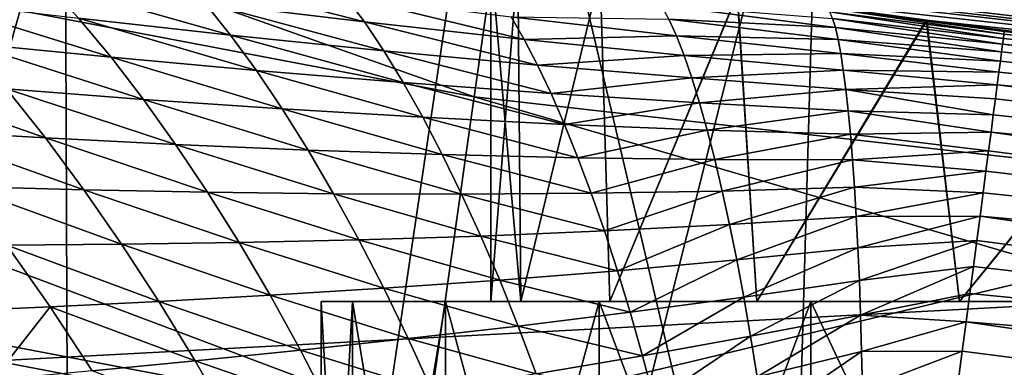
# Model space of a CAD drawing. Header units: metres. Extents: x -104 to 104, y -68 to 90.
# Tile 401 of 656: x -3.766 to -2.896, y 21.928 to 22.235. Entities that reach past the tile are written whole.
import ezdxf

# ---------------------------------------------------------------- set-up
doc = ezdxf.new("R2010")
doc.units = ezdxf.units.M
doc.layers.add('solid_FIT-BATH-153_SW0002', color=7, linetype='CONTINUOUS')

msp = doc.modelspace()

# ---------------------------------------------------------------- linework, layer by layer
at = {"layer": 'solid_FIT-BATH-153_SW0002'}
for points in [[(-4.381793, 26.982065, 8.296501), (-3.980562, 21.632954, 8.296501), (-3.087548, 21.493998, 8.296501)], [(-2.937759, 26.679375, 8.296501), (-4.381793, 26.982065, 8.296501), (-3.087548, 21.493998, 8.296501)], [(-2.937759, 26.679375, 8.296501), (-3.087548, 21.493998, 8.296501), (-2.191205, 21.39045, 8.296501)], [(-1.475564, 26.497025, 8.296501), (-2.937759, 26.679375, 8.296501), (-2.191205, 21.39045, 8.296501)], [(-2.63771, 26.211987, -14.706702), (-3.918367, 26.207203, -14.669186), (-3.889553, 21.809914, -13.757654)], [(-2.63771, 26.211987, -14.706702), (-3.889553, 21.809914, -13.757654), (-2.617037, 21.814272, -13.793258)], [(-1.711706, 22.101864, 43.296501), (-3.410368, 22.298864, 43.296501), (-3.3058, 24.054247, 43.296501)], [(-1.711706, 22.101864, 43.296501), (-3.3058, 24.054247, 43.296501), (-1.659515, 23.853197, 43.296501)], [(-3.730722, 23.53022, -17.180685), (-2.800738, 23.532537, -17.205959), (-3.716806, 19.904491, -16.449686)], [(-2.800738, 23.532537, -17.205959), (-2.790374, 19.906635, -16.4741), (-3.716806, 19.904491, -16.449686)], [(-4.654773, 23.526617, -17.140917), (-3.730722, 23.53022, -17.180685), (-4.637286, 19.901161, -16.411263)], [(-3.730722, 23.53022, -17.180685), (-3.716806, 19.904491, -16.449686), (-4.637286, 19.901161, -16.411263)], [(17.348299, 21.731127, 1.296502), (-17.348299, 21.731127, 1.296502), (-18.94183, 23.051853, 1.296502)], [(17.348299, 21.731127, 1.296502), (-18.94183, 23.051853, 1.296502), (18.94183, 23.051853, 1.296502)], [(-3.354826, 22.470348, 13.965743), (-5.112402, 22.186939, 13.664476), (-4.978304, 22.781448, 13.968488)], [(-5.010463, 22.47994, 17.577913), (-3.364504, 22.166777, 17.574993), (-4.956117, 22.729649, 17.939434)], [(-3.364504, 22.166777, 17.574993), (-3.328689, 22.419733, 17.93647), (-4.956117, 22.729649, 17.939434)], [(-3.328689, 22.419733, 17.93647), (-1.676337, 22.233019, 17.934677), (-3.298909, 22.632452, 18.324991)], [(-1.676337, 22.233019, 17.934677), (-1.66122, 22.447201, 18.323158), (-3.298909, 22.632452, 18.324991)], [(-5.073264, 22.193052, 17.247601), (-3.405991, 21.876125, 17.244709), (-5.010463, 22.47994, 17.577913)], [(-3.405991, 21.876125, 17.244709), (-3.364504, 22.166777, 17.574993), (-5.010463, 22.47994, 17.577913)], [(-3.354826, 22.470348, 13.965743), (-3.444454, 21.867683, 13.661698), (-5.112402, 22.186939, 13.664476)], [(-3.354826, 22.470348, 13.965743), (-1.709998, 22.282707, 13.964228), (-3.444454, 21.867683, 13.661698)], [(-3.364504, 22.166777, 17.574993), (-1.694495, 21.978271, 17.573233), (-3.328689, 22.419733, 17.93647)], [(-1.694495, 21.978271, 17.573233), (-1.676337, 22.233019, 17.934677), (-3.328689, 22.419733, 17.93647)], [(-4.409084, 22.370642, 72.796501), (-4.046856, 21.919493, 72.796501), (4.409082, 22.37064, 72.796501)], [(-4.046856, 21.919493, 72.796501), (4.046855, 21.919493, 72.796501), (4.409082, 22.37064, 72.796501)], [(-3.326136, 22.285904, 53.396332), (-3.410368, 22.298864, 43.296501), (-1.711706, 22.101864, 43.296501)], [(-3.35, 21.985888, 53.796501), (-3.35, 22.289524, 53.796501), (-3.326136, 22.285904, 53.396332)], [(-3.32345, 21.985888, 54.217194), (-3.326167, 22.285908, 54.19651), (-3.35, 22.289524, 53.796501)], [(-3.32345, 21.985888, 54.217194), (-3.35, 22.289524, 53.796501), (-3.35, 21.985888, 53.796501)], [(-3.35, 21.985888, 53.796501), (-3.326136, 22.285904, 53.396332), (-3.323449, 21.985888, 53.375797)], [(-3.32345, 21.985888, 54.217194), (-3.253156, 22.274994, 54.595474), (-3.326167, 22.285908, 54.19651)], [(-3.253175, 22.274996, 52.997601), (-3.326136, 22.285904, 53.396332), (-1.711706, 22.101864, 43.296501)], [(-3.323449, 21.985888, 53.375797), (-3.326136, 22.285904, 53.396332), (-3.253175, 22.274996, 52.997601)], [(-3.444454, 21.867683, 13.661698), (-1.709998, 22.282707, 13.964228), (-1.755845, 21.675259, 13.660115)], [(-3.461665, 22.23296, 59.349667), (-3.602685, 22.249691, 59.371487), (-3.625242, 22.275015, 59.324463)], [(-3.47864, 22.25561, 59.304375), (-3.461665, 22.23296, 59.349667), (-3.625242, 22.275015, 59.324463)], [(-3.24468, 21.985888, 54.629616), (-3.253156, 22.274994, 54.595474), (-3.32345, 21.985888, 54.217194)], [(-3.323449, 21.985888, 53.375797), (-3.253175, 22.274996, 52.997601), (-3.244676, 21.985888, 52.963371)], [(-3.132098, 22.257441, 52.608253), (-3.253175, 22.274996, 52.997601), (-1.711706, 22.101864, 43.296501)], [(-3.244676, 21.985888, 52.963371), (-3.253175, 22.274996, 52.997601), (-3.132098, 22.257441, 52.608253)], [(-3.24468, 21.985888, 54.629616), (-3.131839, 22.257404, 54.98539), (-3.253156, 22.274994, 54.595474)], [(-3.57995, 22.22127, 59.416245), (-3.714329, 22.236078, 59.44046), (-3.74291, 22.267427, 59.394382)], [(-3.602685, 22.249691, 59.371487), (-3.57995, 22.22127, 59.416245), (-3.74291, 22.267427, 59.394382)], [(-3.68568, 22.201668, 59.483967), (-3.812603, 22.214207, 59.510349), (-3.847254, 22.251755, 59.465904)], [(-3.714329, 22.236078, 59.44046), (-3.68568, 22.201668, 59.483967), (-3.847254, 22.251755, 59.465904)], [(-3.320339, 22.217392, 59.328552), (-3.461665, 22.23296, 59.349667), (-3.47864, 22.25561, 59.304375)], [(-3.332043, 22.237394, 59.285069), (-3.320339, 22.217392, 59.328552), (-3.47864, 22.25561, 59.304375)], [(-3.11479, 21.985888, 55.029564), (-3.131839, 22.257404, 54.98539), (-3.24468, 21.985888, 54.629616)], [(-3.244676, 21.985888, 52.963371), (-3.132098, 22.257441, 52.608253), (-3.114782, 21.985888, 52.563416)], [(-2.96503, 22.234333, 52.237236), (-3.132098, 22.257441, 52.608253), (-1.711706, 22.101864, 43.296501)], [(-3.114782, 21.985888, 52.563416), (-3.132098, 22.257441, 52.608253), (-2.96503, 22.234333, 52.237236)], [(-3.131839, 22.257404, 54.98539), (-2.964345, 22.234241, 55.357075), (-3.063579, 22.247808, 58.995323)], [(-3.11479, 21.985888, 55.029564), (-2.964345, 22.234241, 55.357075), (-3.131839, 22.257404, 54.98539)], [(-3.444531, 22.207443, 59.393044), (-3.57995, 22.22127, 59.416245), (-3.602685, 22.249691, 59.371487)], [(-3.461665, 22.23296, 59.349667), (-3.444531, 22.207443, 59.393044), (-3.602685, 22.249691, 59.371487)], [(-3.045315, 22.227798, 59.165981), (-3.192624, 22.235336, 59.223495), (-3.199266, 22.247644, 59.179668)], [(-3.047783, 22.235893, 59.124229), (-3.045315, 22.227798, 59.165981), (-3.199266, 22.247644, 59.179668)], [(-3.063579, 22.247808, 58.995323), (-2.895879, 22.225145, 58.996502), (-2.895977, 22.22439, 59.031395)], [(-2.964345, 22.234241, 55.357075), (-2.895879, 22.225145, 58.996502), (-3.063579, 22.247808, 58.995323)], [(-3.052773, 22.245264, 59.039234), (-3.063579, 22.247808, 58.995323), (-2.895977, 22.22439, 59.031395)], [(-3.052773, 22.245264, 59.039234), (-2.895977, 22.22439, 59.031395), (-2.896275, 22.222128, 59.066219)], [(-3.052773, 22.245264, 59.039234), (-2.896275, 22.222128, 59.066219), (-3.050277, 22.241705, 59.08194)], [(-3.557119, 22.18998, 59.458755), (-3.68568, 22.201668, 59.483967), (-3.714329, 22.236078, 59.44046)], [(-3.57995, 22.22127, 59.416245), (-3.557119, 22.18998, 59.458755), (-3.714329, 22.236078, 59.44046)], [(-3.185894, 22.220446, 59.266235), (-3.320339, 22.217392, 59.328552), (-3.332043, 22.237394, 59.285069)], [(-3.192624, 22.235336, 59.223495), (-3.185894, 22.220446, 59.266235), (-3.332043, 22.237394, 59.285069)], [(-3.042894, 22.217436, 59.207073), (-3.185894, 22.220446, 59.266235), (-3.192624, 22.235336, 59.223495)], [(-3.045315, 22.227798, 59.165981), (-3.042894, 22.217436, 59.207073), (-3.192624, 22.235336, 59.223495)], [(-2.935459, 21.985888, 55.410656), (-2.964345, 22.234241, 55.357075), (-3.11479, 21.985888, 55.029564)], [(-3.114782, 21.985888, 52.563416), (-2.96503, 22.234333, 52.237236), (-2.935444, 21.985888, 52.18232)], [(-3.050277, 22.241705, 59.08194), (-2.896275, 22.222128, 59.066219), (-2.896769, 22.218361, 59.100914)], [(-3.050277, 22.241705, 59.08194), (-2.896769, 22.218361, 59.100914), (-3.047783, 22.235893, 59.124229)], [(-3.047783, 22.235893, 59.124229), (-2.896769, 22.218361, 59.100914), (-2.89746, 22.213097, 59.13541)], [(-3.047783, 22.235893, 59.124229), (-2.89746, 22.213097, 59.13541), (-3.045315, 22.227798, 59.165981)], [(-2.756307, 22.207272, 51.892429), (-2.96503, 22.234333, 52.237236), (-1.711706, 22.101864, 43.296501)], [(-2.935444, 21.985888, 52.18232), (-2.96503, 22.234333, 52.237236), (-2.756307, 22.207272, 51.892429)], [(-2.964345, 22.234241, 55.357075), (-2.755297, 22.207146, 55.702015), (-2.895879, 22.225145, 58.996502)], [(-2.935459, 21.985888, 55.410656), (-2.755297, 22.207146, 55.702015), (-2.964345, 22.234241, 55.357075)], [(-3.308527, 22.194769, 59.370464), (-3.444531, 22.207443, 59.393044), (-3.461665, 22.23296, 59.349667)], [(-3.320339, 22.217392, 59.328552), (-3.308527, 22.194769, 59.370464), (-3.461665, 22.23296, 59.349667)], [(-3.045315, 22.227798, 59.165981), (-2.89746, 22.213097, 59.13541), (-2.898346, 22.206345, 59.169643)], [(-3.045315, 22.227798, 59.165981), (-2.898346, 22.206345, 59.169643), (-3.042894, 22.217436, 59.207073)], [(-2.895977, 22.22439, 59.031395), (-2.895879, 22.225145, 58.996502), (-1.45167, 22.073423, 59.121651)], [(-3.427302, 22.179262, 59.43449), (-3.557119, 22.18998, 59.458755), (-3.57995, 22.22127, 59.416245)], [(-3.444531, 22.207443, 59.393044), (-3.427302, 22.179262, 59.43449), (-3.57995, 22.22127, 59.416245)], [(-3.185894, 22.220446, 59.266235), (-3.179109, 22.203074, 59.307804), (-3.320339, 22.217392, 59.328552)], [(-3.179109, 22.203074, 59.307804), (-3.308527, 22.194769, 59.370464), (-3.320339, 22.217392, 59.328552)], [(-3.040536, 22.204847, 59.247417), (-3.179109, 22.203074, 59.307804), (-3.185894, 22.220446, 59.266235)], [(-3.042894, 22.217436, 59.207073), (-3.040536, 22.204847, 59.247417), (-3.185894, 22.220446, 59.266235)], [(-3.042894, 22.217436, 59.207073), (-2.898346, 22.206345, 59.169643), (-2.899426, 22.19812, 59.203545)], [(-3.042894, 22.217436, 59.207073), (-2.899426, 22.19812, 59.203545), (-3.040536, 22.204847, 59.247417)], [(-2.89746, 22.213097, 59.13541), (-2.896769, 22.218361, 59.100914), (-1.45167, 22.073423, 59.121651)], [(-2.896769, 22.218361, 59.100914), (-2.896275, 22.222128, 59.066219), (-1.45167, 22.073423, 59.121651)], [(-2.896275, 22.222128, 59.066219), (-2.895977, 22.22439, 59.031395), (-1.45167, 22.073423, 59.121651)], [(-3.657068, 22.164434, 59.524956), (-3.778064, 22.173666, 59.551987), (-3.812603, 22.214207, 59.510349)], [(-3.68568, 22.201668, 59.483967), (-3.657068, 22.164434, 59.524956), (-3.812603, 22.214207, 59.510349)], [(-3.296651, 22.169695, 59.410767), (-3.427302, 22.179262, 59.43449), (-3.444531, 22.207443, 59.393044)], [(-3.308527, 22.194769, 59.370464), (-3.296651, 22.169695, 59.410767), (-3.444531, 22.207443, 59.393044)], [(-2.935444, 21.985888, 52.18232), (-2.756307, 22.207272, 51.892429), (-2.710018, 21.985888, 51.827274)], [(-2.898346, 22.206345, 59.169643), (-2.89746, 22.213097, 59.13541), (-1.453582, 22.044182, 59.243713)], [(-2.89746, 22.213097, 59.13541), (-1.45167, 22.073423, 59.121651), (-1.453582, 22.044182, 59.243713)], [(-3.534275, 22.156044, 59.499043), (-3.657068, 22.164434, 59.524956), (-3.68568, 22.201668, 59.483967)], [(-3.557119, 22.18998, 59.458755), (-3.534275, 22.156044, 59.499043), (-3.68568, 22.201668, 59.483967)], [(-3.179109, 22.203074, 59.307804), (-3.172296, 22.18334, 59.348129), (-3.308527, 22.194769, 59.370464)], [(-3.040536, 22.204847, 59.247417), (-3.038253, 22.190096, 59.286911), (-3.179109, 22.203074, 59.307804)], [(-3.038253, 22.190096, 59.286911), (-3.172296, 22.18334, 59.348129), (-3.179109, 22.203074, 59.307804)], [(-3.040536, 22.204847, 59.247417), (-2.899426, 22.19812, 59.203545), (-2.900697, 22.188437, 59.237053)], [(-3.040536, 22.204847, 59.247417), (-2.900697, 22.188437, 59.237053), (-3.038253, 22.190096, 59.286911)], [(-2.710041, 21.985888, 55.765697), (-2.755297, 22.207146, 55.702015), (-2.935459, 21.985888, 55.410656)], [(-2.899426, 22.19812, 59.203545), (-2.898346, 22.206345, 59.169643), (-1.453582, 22.044182, 59.243713)], [(-5.143912, 21.871767, 16.952375), (-3.452749, 21.5506, 16.949495), (-5.073264, 22.193052, 17.247601)], [(-3.452749, 21.5506, 16.949495), (-3.405991, 21.876125, 17.244709), (-5.073264, 22.193052, 17.247601)], [(-3.410042, 22.148617, 59.47401), (-3.534275, 22.156044, 59.499043), (-3.557119, 22.18998, 59.458755)], [(-3.427302, 22.179262, 59.43449), (-3.410042, 22.148617, 59.47401), (-3.557119, 22.18998, 59.458755)], [(-3.172296, 22.18334, 59.348129), (-3.296651, 22.169695, 59.410767), (-3.308527, 22.194769, 59.370464)], [(-3.038253, 22.190096, 59.286911), (-3.036058, 22.17326, 59.325481), (-3.172296, 22.18334, 59.348129)], [(-3.038253, 22.190096, 59.286911), (-2.900697, 22.188437, 59.237053), (-2.902157, 22.177313, 59.270107)], [(-3.038253, 22.190096, 59.286911), (-2.902157, 22.177313, 59.270107), (-3.036058, 22.17326, 59.325481)], [(-2.900697, 22.188437, 59.237053), (-2.899426, 22.19812, 59.203545), (-1.453582, 22.044182, 59.243713)], [(-5.112402, 22.186939, 13.664476), (-3.552768, 21.248629, 13.409824), (-5.262698, 21.57579, 13.418686)], [(-5.112402, 22.186939, 13.664476), (-3.444454, 21.867683, 13.661698), (-3.552768, 21.248629, 13.409824)], [(-3.743761, 22.130371, 59.590908), (-3.856763, 22.136909, 59.619499), (-3.897007, 22.183683, 59.580231)], [(-3.778064, 22.173666, 59.551987), (-3.743761, 22.130371, 59.590908), (-3.897007, 22.183683, 59.580231)], [(-3.172296, 22.18334, 59.348129), (-3.165483, 22.161379, 59.387154), (-3.296651, 22.169695, 59.410767)], [(-3.036058, 22.17326, 59.325481), (-3.165483, 22.161379, 59.387154), (-3.172296, 22.18334, 59.348129)], [(-2.902157, 22.177313, 59.270107), (-2.900697, 22.188437, 59.237053), (-1.453582, 22.044182, 59.243713)], [(-3.628596, 22.124607, 59.563488), (-3.743761, 22.130371, 59.590908), (-3.778064, 22.173666, 59.551987)], [(-3.657068, 22.164434, 59.524956), (-3.628596, 22.124607, 59.563488), (-3.778064, 22.173666, 59.551987)], [(-3.284757, 22.14234, 59.449432), (-3.410042, 22.148617, 59.47401), (-3.427302, 22.179262, 59.43449)], [(-3.296651, 22.169695, 59.410767), (-3.284757, 22.14234, 59.449432), (-3.427302, 22.179262, 59.43449)], [(-3.036058, 22.17326, 59.325481), (-3.03396, 22.154427, 59.363045), (-3.165483, 22.161379, 59.387154)], [(-3.036058, 22.17326, 59.325481), (-2.902157, 22.177313, 59.270107), (-2.903804, 22.16477, 59.302639)], [(-3.036058, 22.17326, 59.325481), (-2.903804, 22.16477, 59.302639), (-2.905633, 22.150833, 59.334587)], [(-3.036058, 22.17326, 59.325481), (-2.905633, 22.150833, 59.334587), (-3.03396, 22.154427, 59.363045)], [(-2.903804, 22.16477, 59.302639), (-2.902157, 22.177313, 59.270107), (-1.456715, 21.996244, 59.359695)], [(-2.902157, 22.177313, 59.270107), (-1.453582, 22.044182, 59.243713), (-1.456715, 21.996244, 59.359695)], [(-3.511504, 22.119673, 59.537144), (-3.628596, 22.124607, 59.563488), (-3.657068, 22.164434, 59.524956)], [(-3.534275, 22.156044, 59.499043), (-3.511504, 22.119673, 59.537144), (-3.657068, 22.164434, 59.524956)], [(-3.405991, 21.876125, 17.244709), (-1.715508, 21.685524, 17.242971), (-3.364504, 22.166777, 17.574993)], [(-1.715508, 21.685524, 17.242971), (-1.694495, 21.978271, 17.573233), (-3.364504, 22.166777, 17.574993)], [(-3.165483, 22.161379, 59.387154), (-3.284757, 22.14234, 59.449432), (-3.296651, 22.169695, 59.410767)], [(-2.905633, 22.150833, 59.334587), (-2.903804, 22.16477, 59.302639), (-1.456715, 21.996244, 59.359695)], [(-3.392817, 22.115696, 59.511612), (-3.511504, 22.119673, 59.537144), (-3.534275, 22.156044, 59.499043)], [(-3.410042, 22.148617, 59.47401), (-3.392817, 22.115696, 59.511612), (-3.534275, 22.156044, 59.499043)], [(-3.165483, 22.161379, 59.387154), (-3.158697, 22.137323, 59.424828), (-3.284757, 22.14234, 59.449432)], [(-3.03396, 22.154427, 59.363045), (-3.158697, 22.137323, 59.424828), (-3.165483, 22.161379, 59.387154)], [(-3.272892, 22.112867, 59.486443), (-3.392817, 22.115696, 59.511612), (-3.410042, 22.148617, 59.47401)], [(-3.284757, 22.14234, 59.449432), (-3.272892, 22.112867, 59.486443), (-3.410042, 22.148617, 59.47401)], [(-3.03396, 22.154427, 59.363045), (-3.031971, 22.133686, 59.399536), (-3.158697, 22.137323, 59.424828)], [(-3.03396, 22.154427, 59.363045), (-2.905633, 22.150833, 59.334587), (-2.907642, 22.135527, 59.365891)], [(-3.03396, 22.154427, 59.363045), (-2.907642, 22.135527, 59.365891), (-3.031971, 22.133686, 59.399536)], [(-2.907642, 22.135527, 59.365891), (-2.905633, 22.150833, 59.334587), (-1.456715, 21.996244, 59.359695)], [(-3.158697, 22.137323, 59.424828), (-3.272892, 22.112867, 59.486443), (-3.284757, 22.14234, 59.449432)], [(-3.70982, 22.084534, 59.627201), (-3.81702, 22.087442, 59.655907), (-3.856763, 22.136909, 59.619499)], [(-3.743761, 22.130371, 59.590908), (-3.70982, 22.084534, 59.627201), (-3.856763, 22.136909, 59.619499)], [(-3.600371, 22.082384, 59.599632), (-3.70982, 22.084534, 59.627201), (-3.743761, 22.130371, 59.590908)], [(-3.628596, 22.124607, 59.563488), (-3.600371, 22.082384, 59.599632), (-3.743761, 22.130371, 59.590908)], [(-3.158697, 22.137323, 59.424828), (-3.151968, 22.111301, 59.461109), (-3.272892, 22.112867, 59.486443)], [(-3.031971, 22.133686, 59.399536), (-3.151968, 22.111301, 59.461109), (-3.158697, 22.137323, 59.424828)], [(-3.031971, 22.133686, 59.399536), (-3.030102, 22.111122, 59.434879), (-3.151968, 22.111301, 59.461109)], [(-3.031971, 22.133686, 59.399536), (-2.907642, 22.135527, 59.365891), (-2.909827, 22.118881, 59.396492)], [(-3.031971, 22.133686, 59.399536), (-2.909827, 22.118881, 59.396492), (-3.030102, 22.111122, 59.434879)], [(-2.909827, 22.118881, 59.396492), (-2.907642, 22.135527, 59.365891), (-1.460992, 21.930792, 59.466728)], [(-2.907642, 22.135527, 59.365891), (-1.456715, 21.996244, 59.359695), (-1.460992, 21.930792, 59.466728)], [(-3.488894, 22.081053, 59.57309), (-3.600371, 22.082384, 59.599632), (-3.628596, 22.124607, 59.563488)], [(-3.511504, 22.119673, 59.537144), (-3.488894, 22.081053, 59.57309), (-3.628596, 22.124607, 59.563488)], [(-3.375696, 22.080666, 59.547298), (-3.488894, 22.081053, 59.57309), (-3.511504, 22.119673, 59.537144)], [(-3.392817, 22.115696, 59.511612), (-3.375696, 22.080666, 59.547298), (-3.511504, 22.119673, 59.537144)], [(-3.261105, 22.081417, 59.521778), (-3.375696, 22.080666, 59.547298), (-3.392817, 22.115696, 59.511612)], [(-3.272892, 22.112867, 59.486443), (-3.261105, 22.081417, 59.521778), (-3.392817, 22.115696, 59.511612)], [(-3.151968, 22.111301, 59.461109), (-3.261105, 22.081417, 59.521778), (-3.272892, 22.112867, 59.486443)], [(-3.030102, 22.111122, 59.434879), (-2.909827, 22.118881, 59.396492), (-2.912184, 22.100929, 59.426334)], [(-2.912184, 22.100929, 59.426334), (-2.909827, 22.118881, 59.396492), (-1.460992, 21.930792, 59.466728)], [(-3.151968, 22.111301, 59.461109), (-3.145323, 22.083426, 59.495949), (-3.261105, 22.081417, 59.521778)], [(-3.030102, 22.111122, 59.434879), (-3.145323, 22.083426, 59.495949), (-3.151968, 22.111301, 59.461109)], [(-3.030102, 22.111122, 59.434879), (-3.028362, 22.086823, 59.469017), (-3.145323, 22.083426, 59.495949)], [(-3.030102, 22.111122, 59.434879), (-2.912184, 22.100929, 59.426334), (-3.028362, 22.086823, 59.469017)], [(-3.028362, 22.086823, 59.469017), (-2.912184, 22.100929, 59.426334), (-2.914708, 22.081701, 59.455357)], [(-2.914708, 22.081701, 59.455357), (-2.912184, 22.100929, 59.426334), (-1.460992, 21.930792, 59.466728)], [(-3.676367, 22.036327, 59.660957), (-3.777922, 22.035461, 59.689571), (-3.81702, 22.087442, 59.655907)], [(-3.70982, 22.084534, 59.627201), (-3.676367, 22.036327, 59.660957), (-3.81702, 22.087442, 59.655907)], [(-3.028362, 22.086823, 59.469017), (-3.138796, 22.053799, 59.529305), (-3.145323, 22.083426, 59.495949)], [(-3.028362, 22.086823, 59.469017), (-3.026764, 22.06086, 59.501881), (-3.138796, 22.053799, 59.529305)], [(-3.028362, 22.086823, 59.469017), (-2.914708, 22.081701, 59.455357), (-3.026764, 22.06086, 59.501881)], [(-3.572503, 22.037931, 59.63345), (-3.676367, 22.036327, 59.660957), (-3.70982, 22.084534, 59.627201)], [(-3.600371, 22.082384, 59.599632), (-3.572503, 22.037931, 59.63345), (-3.70982, 22.084534, 59.627201)], [(-3.466535, 22.040333, 59.606926), (-3.572503, 22.037931, 59.63345), (-3.600371, 22.082384, 59.599632)], [(-3.488894, 22.081053, 59.57309), (-3.466535, 22.040333, 59.606926), (-3.600371, 22.082384, 59.599632)], [(-3.35875, 22.043661, 59.581085), (-3.466535, 22.040333, 59.606926), (-3.488894, 22.081053, 59.57309)], [(-3.375696, 22.080666, 59.547298), (-3.35875, 22.043661, 59.581085), (-3.488894, 22.081053, 59.57309)], [(-3.261105, 22.081417, 59.521778), (-3.249448, 22.048111, 59.55542), (-3.375696, 22.080666, 59.547298)], [(-3.249448, 22.048111, 59.55542), (-3.35875, 22.043661, 59.581085), (-3.375696, 22.080666, 59.547298)], [(-3.145323, 22.083426, 59.495949), (-3.249448, 22.048111, 59.55542), (-3.261105, 22.081417, 59.521778)], [(-3.145323, 22.083426, 59.495949), (-3.138796, 22.053799, 59.529305), (-3.249448, 22.048111, 59.55542)], [(-3.026764, 22.06086, 59.501881), (-2.914708, 22.081701, 59.455357), (-2.917394, 22.061239, 59.483505)], [(-2.917394, 22.061239, 59.483505), (-2.914708, 22.081701, 59.455357), (-1.460992, 21.930792, 59.466728)], [(-3.026764, 22.06086, 59.501881), (-3.13242, 22.022501, 59.561134), (-3.138796, 22.053799, 59.529305)], [(-3.026764, 22.06086, 59.501881), (-3.025321, 22.033302, 59.533405), (-3.13242, 22.022501, 59.561134)], [(-3.026764, 22.06086, 59.501881), (-2.917394, 22.061239, 59.483505), (-3.025321, 22.033302, 59.533405)], [(-3.025321, 22.033302, 59.533405), (-2.917394, 22.061239, 59.483505), (-2.920238, 22.039577, 59.510727)], [(-2.920238, 22.039577, 59.510727), (-2.917394, 22.061239, 59.483505), (-1.466309, 21.849438, 59.562187)], [(-2.917394, 22.061239, 59.483505), (-1.460992, 21.930792, 59.466728), (-1.466309, 21.849438, 59.562187)], [(-3.138796, 22.053799, 59.529305), (-3.237973, 22.013042, 59.587345), (-3.249448, 22.048111, 59.55542)], [(-3.138796, 22.053799, 59.529305), (-3.13242, 22.022501, 59.561134), (-3.237973, 22.013042, 59.587345)], [(-3.35875, 22.043661, 59.581085), (-3.342052, 22.004793, 59.612965), (-3.466535, 22.040333, 59.606926)], [(-3.249448, 22.048111, 59.55542), (-3.237973, 22.013042, 59.587345), (-3.35875, 22.043661, 59.581085)], [(-3.237973, 22.013042, 59.587345), (-3.342052, 22.004793, 59.612965), (-3.35875, 22.043661, 59.581085)], [(-3.777922, 22.035461, 59.689571), (-3.739614, 21.981112, 59.720592), (-3.83315, 21.976927, 59.75008)], [(-3.676367, 22.036327, 59.660957), (-3.643531, 21.985886, 59.692249), (-3.777922, 22.035461, 59.689571)], [(-3.643531, 21.985886, 59.692249), (-3.739614, 21.981112, 59.720592), (-3.777922, 22.035461, 59.689571)], [(-3.572503, 22.037931, 59.63345), (-3.545101, 21.991375, 59.664989), (-3.676367, 22.036327, 59.660957)], [(-3.545101, 21.991375, 59.664989), (-3.643531, 21.985886, 59.692249), (-3.676367, 22.036327, 59.660957)], [(-3.466535, 22.040333, 59.606926), (-3.444519, 21.997635, 59.638668), (-3.572503, 22.037931, 59.63345)], [(-3.444519, 21.997635, 59.638668), (-3.545101, 21.991375, 59.664989), (-3.572503, 22.037931, 59.63345)], [(-3.342052, 22.004793, 59.612965), (-3.444519, 21.997635, 59.638668), (-3.466535, 22.040333, 59.606926)], [(-3.025321, 22.033302, 59.533405), (-3.126228, 21.989599, 59.591381), (-3.13242, 22.022501, 59.561134)], [(-3.025321, 22.033302, 59.533405), (-3.024046, 22.004213, 59.56353), (-3.126228, 21.989599, 59.591381)], [(-3.025321, 22.033302, 59.533405), (-2.920238, 22.039577, 59.510727), (-3.024046, 22.004213, 59.56353)], [(-3.024046, 22.004213, 59.56353), (-2.920238, 22.039577, 59.510727), (-2.923233, 22.01676, 59.536968)], [(-2.923233, 22.01676, 59.536968), (-2.920238, 22.039577, 59.510727), (-1.466309, 21.849438, 59.562187)], [(-3.13242, 22.022501, 59.561134), (-3.226737, 21.976284, 59.617523), (-3.237973, 22.013042, 59.587345)], [(-3.13242, 22.022501, 59.561134), (-3.126228, 21.989599, 59.591381), (-3.226737, 21.976284, 59.617523)], [(-3.024046, 22.004213, 59.56353), (-2.923233, 22.01676, 59.536968), (-3.022955, 21.973646, 59.592178)], [(-3.022955, 21.973646, 59.592178), (-2.923233, 22.01676, 59.536968), (-2.926374, 21.992828, 59.562183)], [(-2.926374, 21.992828, 59.562183), (-2.923233, 22.01676, 59.536968), (-1.466309, 21.849438, 59.562187)], [(-3.237973, 22.013042, 59.587345), (-3.226737, 21.976284, 59.617523), (-3.342052, 22.004793, 59.612965)], [(-3.342052, 22.004793, 59.612965), (-3.325677, 21.964136, 59.642933), (-3.444519, 21.997635, 59.638668)], [(-3.226737, 21.976284, 59.617523), (-3.325677, 21.964136, 59.642933), (-3.342052, 22.004793, 59.612965)], [(-3.024046, 22.004213, 59.56353), (-3.120258, 21.955145, 59.619991), (-3.126228, 21.989599, 59.591381)], [(-3.024046, 22.004213, 59.56353), (-3.022955, 21.973646, 59.592178), (-3.120258, 21.955145, 59.619991)], [(-3.545101, 21.991375, 59.664989), (-3.518277, 21.942806, 59.69429), (-3.643531, 21.985886, 59.692249)], [(-3.444519, 21.997635, 59.638668), (-3.42294, 21.953039, 59.668335), (-3.545101, 21.991375, 59.664989)], [(-3.42294, 21.953039, 59.668335), (-3.518277, 21.942806, 59.69429), (-3.545101, 21.991375, 59.664989)], [(-3.325677, 21.964136, 59.642933), (-3.42294, 21.953039, 59.668335), (-3.444519, 21.997635, 59.638668)], [(-3.022955, 21.973646, 59.592178), (-2.926374, 21.992828, 59.562183), (-2.929656, 21.967829, 59.586319)], [(-2.929656, 21.967829, 59.586319), (-2.926374, 21.992828, 59.562183), (-1.466309, 21.849438, 59.562187)], [(-3.739614, 21.981112, 59.720592), (-3.790482, 21.916248, 59.778088), (-3.83315, 21.976927, 59.75008)], [(-3.739614, 21.981112, 59.720592), (-3.702235, 21.924498, 59.749058), (-3.790482, 21.916248, 59.778088)], [(-3.643531, 21.985886, 59.692249), (-3.611437, 21.93331, 59.721146), (-3.739614, 21.981112, 59.720592)], [(-3.611437, 21.93331, 59.721146), (-3.702235, 21.924498, 59.749058), (-3.739614, 21.981112, 59.720592)], [(-3.518277, 21.942806, 59.69429), (-3.611437, 21.93331, 59.721146), (-3.643531, 21.985886, 59.692249)], [(-3.5, 21.985888, 53.796501), (-3.5, 21.485888, 53.796501), (-3.472261, 21.485888, 54.236031)], [(-3.472261, 21.985888, 53.356972), (-3.47226, 21.485888, 53.35696), (-3.5, 21.485888, 53.796501)], [(-3.472261, 21.985888, 53.356972), (-3.5, 21.485888, 53.796501), (-3.5, 21.985888, 53.796501)], [(-3.47226, 21.985888, 54.236042), (-3.5, 21.985888, 53.796501), (-3.472261, 21.485888, 54.236031)], [(-3.472261, 21.985888, 53.356972), (-3.5, 21.985888, 53.796501), (-3.47226, 21.985888, 54.236042)], [(-3.47226, 21.985888, 54.236042), (-3.472261, 21.485888, 54.236031), (-3.389964, 21.485888, 54.66692)], [(-3.472261, 21.985888, 53.356972), (-3.389964, 21.985888, 52.926083), (-3.47226, 21.485888, 53.35696)], [(-3.472261, 21.985888, 53.356972), (-3.47226, 21.985888, 54.236042), (-3.38996, 21.985888, 54.666935)], [(-3.472261, 21.985888, 53.356972), (-3.38996, 21.985888, 54.666935), (-3.389964, 21.985888, 52.926083)], [(-3.38996, 21.985888, 54.666935), (-3.47226, 21.985888, 54.236042), (-3.389964, 21.485888, 54.66692)], [(-3.389964, 21.985888, 52.926083), (-3.38996, 21.485888, 52.926067), (-3.47226, 21.485888, 53.35696)], [(-3.38996, 21.985888, 54.666935), (-3.389964, 21.485888, 54.66692), (-3.254258, 21.485888, 55.084778)], [(-3.389964, 21.985888, 52.926083), (-3.254258, 21.985888, 52.508224), (-3.38996, 21.485888, 52.926067)], [(-3.35, 21.985888, 53.796501), (-3.389964, 21.985888, 52.926083), (-3.38996, 21.985888, 54.666935)], [(-3.323449, 21.985888, 53.375797), (-3.254258, 21.985888, 52.508224), (-3.389964, 21.985888, 52.926083)], [(-3.35, 21.985888, 53.796501), (-3.323449, 21.985888, 53.375797), (-3.389964, 21.985888, 52.926083)], [(-3.25425, 21.985888, 55.084801), (-3.38996, 21.985888, 54.666935), (-3.254258, 21.485888, 55.084778)], [(-3.254258, 21.985888, 52.508224), (-3.25425, 21.485888, 52.508205), (-3.38996, 21.485888, 52.926067)], [(-3.32345, 21.985888, 54.217194), (-3.38996, 21.985888, 54.666935), (-3.25425, 21.985888, 55.084801)], [(-3.32345, 21.985888, 54.217194), (-3.35, 21.985888, 53.796501), (-3.38996, 21.985888, 54.666935)], [(-3.24468, 21.985888, 54.629616), (-3.32345, 21.985888, 54.217194), (-3.25425, 21.985888, 55.084801)], [(-3.323449, 21.985888, 53.375797), (-3.244676, 21.985888, 52.963371), (-3.254258, 21.985888, 52.508224)], [(-3.25425, 21.985888, 55.084801), (-3.254258, 21.485888, 55.084778), (-3.066898, 21.485888, 55.482929)], [(-3.254258, 21.985888, 52.508224), (-3.066898, 21.985888, 52.110073), (-3.25425, 21.485888, 52.508205)], [(-3.114782, 21.985888, 52.563416), (-3.066898, 21.985888, 52.110073), (-3.254258, 21.985888, 52.508224)], [(-3.244676, 21.985888, 52.963371), (-3.114782, 21.985888, 52.563416), (-3.254258, 21.985888, 52.508224)], [(-3.066882, 21.985888, 55.48296), (-3.25425, 21.985888, 55.084801), (-3.066898, 21.485888, 55.482929)], [(-3.066898, 21.985888, 52.110073), (-3.066882, 21.485888, 52.110043), (-3.25425, 21.485888, 52.508205)], [(-3.24468, 21.985888, 54.629616), (-3.25425, 21.985888, 55.084801), (-3.066882, 21.985888, 55.48296)], [(-3.11479, 21.985888, 55.029564), (-3.24468, 21.985888, 54.629616), (-3.066882, 21.985888, 55.48296)], [(-3.126228, 21.989599, 59.591381), (-3.215795, 21.937889, 59.645908), (-3.226737, 21.976284, 59.617523)], [(-3.126228, 21.989599, 59.591381), (-3.120258, 21.955145, 59.619991), (-3.215795, 21.937889, 59.645908)], [(-2.935459, 21.985888, 55.410656), (-3.11479, 21.985888, 55.029564), (-3.066882, 21.985888, 55.48296)], [(-3.114782, 21.985888, 52.563416), (-2.935444, 21.985888, 52.18232), (-3.066898, 21.985888, 52.110073)], [(-3.066882, 21.985888, 55.48296), (-3.066898, 21.485888, 55.482929), (-2.831387, 21.485888, 55.85387)], [(-3.066898, 21.985888, 52.110073), (-2.831387, 21.985888, 51.739132), (-3.066882, 21.485888, 52.110043)], [(-2.935444, 21.985888, 52.18232), (-2.831387, 21.985888, 51.739132), (-3.066898, 21.985888, 52.110073)], [(-2.831362, 21.985888, 55.853905), (-3.066882, 21.985888, 55.48296), (-2.831387, 21.485888, 55.85387)], [(-2.831387, 21.985888, 51.739132), (-2.831362, 21.485888, 51.739101), (-3.066882, 21.485888, 52.110043)], [(-2.935459, 21.985888, 55.410656), (-3.066882, 21.985888, 55.48296), (-2.831362, 21.985888, 55.853905)], [(-2.710041, 21.985888, 55.765697), (-2.935459, 21.985888, 55.410656), (-2.831362, 21.985888, 55.853905)], [(-2.935444, 21.985888, 52.18232), (-2.710018, 21.985888, 51.827274), (-2.831387, 21.985888, 51.739132)], [(-3.226737, 21.976284, 59.617523), (-3.215795, 21.937889, 59.645908), (-3.325677, 21.964136, 59.642933)], [(-3.022955, 21.973646, 59.592178), (-3.114546, 21.919186, 59.646896), (-3.120258, 21.955145, 59.619991)], [(-3.022955, 21.973646, 59.592178), (-3.02206, 21.941658, 59.619286), (-3.114546, 21.919186, 59.646896)], [(-3.022955, 21.973646, 59.592178), (-2.929656, 21.967829, 59.586319), (-3.02206, 21.941658, 59.619286)], [(-3.325677, 21.964136, 59.642933), (-3.3097, 21.921745, 59.670963), (-3.42294, 21.953039, 59.668335)], [(-3.215795, 21.937889, 59.645908), (-3.3097, 21.921745, 59.670963), (-3.325677, 21.964136, 59.642933)], [(-3.02206, 21.941658, 59.619286), (-2.929656, 21.967829, 59.586319), (-2.933071, 21.941811, 59.609333)], [(-2.933071, 21.941811, 59.609333), (-2.929656, 21.967829, 59.586319), (-1.472534, 21.754183, 59.643715)], [(-2.929656, 21.967829, 59.586319), (-1.466309, 21.849438, 59.562187), (-1.472534, 21.754183, 59.643715)], [(-3.120258, 21.955145, 59.619991), (-3.205204, 21.897896, 59.672443), (-3.215795, 21.937889, 59.645908)], [(-3.120258, 21.955145, 59.619991), (-3.114546, 21.919186, 59.646896), (-3.205204, 21.897896, 59.672443)], [(-3.42294, 21.953039, 59.668335), (-3.40189, 21.906607, 59.695923), (-3.518277, 21.942806, 59.69429)], [(-3.3097, 21.921745, 59.670963), (-3.40189, 21.906607, 59.695923), (-3.42294, 21.953039, 59.668335)], [(-3.518277, 21.942806, 59.69429), (-3.492137, 21.892286, 59.721375), (-3.611437, 21.93331, 59.721146)], [(-3.40189, 21.906607, 59.695923), (-3.492137, 21.892286, 59.721375), (-3.518277, 21.942806, 59.69429)], [(-3.215795, 21.937889, 59.645908), (-3.205204, 21.897896, 59.672443), (-3.3097, 21.921745, 59.670963)], [(-3.02206, 21.941658, 59.619286), (-3.109126, 21.881763, 59.672016), (-3.114546, 21.919186, 59.646896)], [(-3.02206, 21.941658, 59.619286), (-3.021376, 21.908298, 59.644768), (-3.109126, 21.881763, 59.672016)], [(-3.02206, 21.941658, 59.619286), (-2.933071, 21.941811, 59.609333), (-3.021376, 21.908298, 59.644768)], [(-3.021376, 21.908298, 59.644768), (-2.933071, 21.941811, 59.609333), (-2.936614, 21.91482, 59.63118)], [(-2.936614, 21.91482, 59.63118), (-2.933071, 21.941811, 59.609333), (-1.472534, 21.754183, 59.643715)], [(-3.611437, 21.93331, 59.721146), (-3.580208, 21.878666, 59.747684), (-3.702235, 21.924498, 59.749058)], [(-3.492137, 21.892286, 59.721375), (-3.580208, 21.878666, 59.747684), (-3.611437, 21.93331, 59.721146)]]:
    msp.add_3dface(points, dxfattribs=at)

doc.saveas('drawing.dxf')
